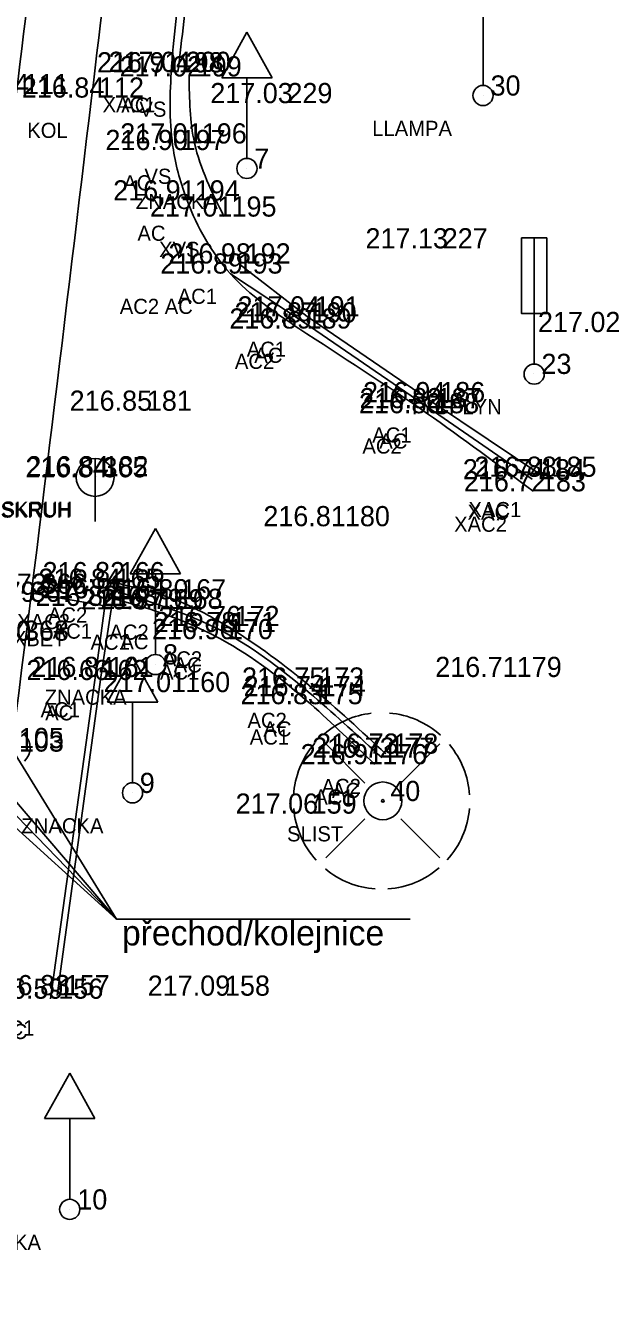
# Model space of a CAD drawing. Extents: x -471047 to -470889, y -1102859 to -1102000.
# Drawn here: x -470998.51 to -470987.08, y -1102775.7 to -1102750.38 of the extents above; entities that cross this region are included whole.
import ezdxf

# ---------------------------------------------------------------- set-up
doc = ezdxf.new("R2010")
doc.units = 0
for name, color, linetype in [('Vrstva 1', 7, 'Continuous'), ('Vrstva 11', 7, 'Continuous'), ('Vrstva 16', 7, 'Continuous'), ('Vrstva 19', 7, 'Continuous'), ('Vrstva 22', 7, 'Continuous'), ('Vrstva 23', 7, 'Continuous'), ('Vrstva 25', 7, 'Continuous'), ('Vrstva 27', 7, 'Continuous'), ('Vrstva 34', 7, 'Continuous'), ('Vrstva 35', 7, 'Continuous'), ('Vrstva 36', 7, 'Continuous'), ('Vrstva 37', 7, 'Continuous'), ('Vrstva 38', 7, 'Continuous'), ('Vrstva 5', 7, 'Continuous'), ('Vrstva 7', 7, 'Continuous'), ('Vrstva 8', 7, 'Continuous')]:
    doc.layers.add(name, color=color, linetype=linetype)

msp = doc.modelspace()

# ---------------------------------------------------------------- linework, layer by layer
at = {"layer": 'Vrstva 1'}
for points in [[(-471040.344, -1102858.385), (-471031.676, -1102846.187), (-471026.357, -1102838.629), (-471023.212, -1102833.975), (-471019.21, -1102827.465), (-471016.861, -1102823.272), (-471013.099, -1102815.912), (-471010.824, -1102810.955), (-471007.329, -1102802.292), (-471005.34, -1102796.515), (-471002.842, -1102787.838), (-471001.3, -1102780.997), (-471000.19, -1102774.713), (-470999.247, -1102768.204), (-470998.794, -1102764.784), (-470997.199, -1102751.812), (-470994.899, -1102732.807), (-470992.551, -1102713.262), (-470990.326, -1102694.887), (-470988.122, -1102676.57), (-470985.812, -1102657.305), (-470983.537, -1102638.407), (-470981.386, -1102620.622), (-470979.843, -1102608.014), (-470976.377, -1102579.253), (-470972.945, -1102550.69), (-470970.475, -1102530.206), (-470967.905, -1102508.801), (-470965.053, -1102485.131), (-470962.734, -1102465.9), (-470960.173, -1102444.812), (-470957.795, -1102425.103), (-470954.965, -1102401.839), (-470953.834, -1102392.574), (-470952.33, -1102379.985), (-470950.744, -1102366.853), (-470948.978, -1102352.106), (-470947.037, -1102335.844), (-470944.949, -1102318.462), (-470944.013, -1102310.745), (-470942.39, -1102297.267), (-470939.519, -1102273.45), (-470937.593, -1102257.43), (-470936.064, -1102244.81), (-470934.114, -1102228.634), (-470931.621, -1102207.856), (-470929.536, -1102190.857), (-470926.572, -1102166.31), (-470924.91, -1102152.663), (-470923.413, -1102140.333), (-470921.923, -1102127.669), (-470921.155, -1102120.084), (-470920.446, -1102109.574), (-470919.912, -1102099.137), (-470919.63, -1102088.981), (-470919.523, -1102081.193), (-470919.563, -1102070.395), (-470919.714, -1102064.236), (-470920.134, -1102054.704), (-470920.462, -1102047.615), (-470920.599, -1102044.52), (-470920.743, -1102041.873), (-470921.125, -1102034.455), (-470921.774, -1102030.337), (-470922.418, -1102027.787), (-470923.734, -1102023.93), (-470924.872, -1102021.434), (-470926.752, -1102018.182), (-470927.953, -1102016.45), (-470929.616, -1102014.424), (-470932.252, -1102011.756), (-470935.111, -1102009.425), (-470938.391, -1102007.371), (-470942.651, -1102005.401)], [(-471041.328, -1102857.18), (-471032.144, -1102844.242), (-471027.583, -1102837.763), (-471024.388, -1102833.028), (-471020.451, -1102826.6), (-471018.089, -1102822.378), (-471014.542, -1102815.445), (-471012.233, -1102810.418), (-471009.247, -1102803.108), (-471006.795, -1102796.098), (-471004.315, -1102787.532), (-471002.782, -1102780.723), (-471001.674, -1102774.458), (-471000.75, -1102768.095), (-471000.28, -1102764.601), (-470998.692, -1102751.741), (-470996.378, -1102732.635), (-470994.028, -1102713.058), (-470991.808, -1102694.749), (-470989.616, -1102676.447), (-470987.284, -1102657.013), (-470985.031, -1102638.272), (-470982.87, -1102620.431), (-470981.334, -1102607.933), (-470977.881, -1102579.263), (-470974.429, -1102550.492), (-470971.964, -1102530.054), (-470969.391, -1102508.607), (-470966.54, -1102484.984), (-470964.231, -1102465.853), (-470961.679, -1102444.752), (-470959.304, -1102425.078), (-470956.455, -1102401.634), (-470955.339, -1102392.489), (-470953.812, -1102379.71), (-470952.249, -1102366.808), (-470950.479, -1102352.023), (-470948.536, -1102335.868), (-470946.426, -1102318.233), (-470945.493, -1102310.531), (-470943.864, -1102297.013), (-470940.984, -1102273.071), (-470939.078, -1102257.195), (-470937.559, -1102244.684), (-470935.592, -1102228.353), (-470933.101, -1102207.653), (-470931.011, -1102190.57), (-470928.046, -1102166.021), (-470926.409, -1102152.578), (-470924.898, -1102140.121), (-470923.427, -1102127.544), (-470922.647, -1102119.826), (-470921.919, -1102109.229), (-470921.42, -1102099.134), (-470921.127, -1102089.016), (-470921.023, -1102081.453), (-470921.061, -1102070.468), (-470921.209, -1102064.314), (-470921.666, -1102053.966), (-470922.156, -1102043.345), (-470922.299, -1102039.934), (-470922.637, -1102034.36), (-470923.091, -1102031.241), (-470923.847, -1102028.247), (-470925.083, -1102024.594), (-470926.222, -1102022.086), (-470928.04, -1102018.943), (-470929.138, -1102017.357), (-470930.929, -1102015.175), (-470933.062, -1102013.049), (-470936.379, -1102010.368), (-470939.169, -1102008.662), (-470942.899, -1102006.906), (-470945.661, -1102005.908)], [(-471043.557, -1102855.955), (-471035.129, -1102844.026), (-471029.872, -1102836.499), (-471026.577, -1102831.578), (-471022.675, -1102825.415), (-471020.123, -1102821.053), (-471016.667, -1102814.59), (-471014.208, -1102809.45), (-471011.177, -1102802.451), (-471008.55, -1102795.333), (-471006.082, -1102787.209), (-471004.464, -1102780.376), (-471003.265, -1102774.167), (-471002.327, -1102767.948), (-471001.636, -1102762.527), (-471000.297, -1102751.605), (-470997.959, -1102732.524), (-470995.602, -1102712.802), (-470993.412, -1102694.623), (-470991.21, -1102676.17), (-470988.891, -1102656.857), (-470986.625, -1102638.083), (-470984.455, -1102620.195), (-470982.936, -1102607.733), (-470979.497, -1102579.223), (-470976.023, -1102550.279), (-470973.554, -1102529.822), (-470970.991, -1102508.497), (-470968.146, -1102484.787), (-470965.835, -1102465.72), (-470963.284, -1102444.529), (-470960.91, -1102424.942), (-470958.043, -1102401.343), (-470956.946, -1102392.356), (-470955.396, -1102379.408), (-470953.851, -1102366.636), (-470952.049, -1102351.733), (-470950.124, -1102335.611), (-470948.034, -1102318.083), (-470947.094, -1102310.328), (-470945.421, -1102296.51), (-470942.58, -1102272.848), (-470940.675, -1102256.948), (-470939.176, -1102244.526), (-470937.187, -1102228.174), (-470934.708, -1102207.467), (-470932.621, -1102190.433), (-470929.634, -1102165.778), (-470928.004, -1102152.415), (-470926.45, -1102139.595), (-470925.003, -1102127.418), (-470924.249, -1102119.695), (-470923.515, -1102109.093), (-470923.018, -1102099.069), (-470922.711, -1102088.911), (-470922.643, -1102081.356), (-470922.797, -1102070.414), (-470923.018, -1102064.454), (-470923.52, -1102053.203), (-470923.823, -1102047.529), (-470924.123, -1102041.506), (-470924.462, -1102037.486), (-470924.934, -1102031.904), (-470925.664, -1102028.672), (-470926.771, -1102025.506), (-470927.959, -1102022.914), (-470929.674, -1102020.028), (-470930.76, -1102018.498), (-470932.447, -1102016.478), (-470935.215, -1102013.816), (-470937.644, -1102011.98), (-470940.381, -1102010.371), (-470943.968, -1102008.669), (-470947.145, -1102007.524), (-470950.874, -1102006.74)], [(-471044.756, -1102855.056), (-471036.376, -1102843.177), (-471031.167, -1102835.741), (-471027.859, -1102830.8), (-471023.934, -1102824.593), (-471021.43, -1102820.312), (-471018.011, -1102813.91), (-471015.536, -1102808.75), (-471012.578, -1102801.897), (-471009.95, -1102794.77), (-471007.561, -1102786.914), (-471005.936, -1102780.074), (-471004.727, -1102773.818), (-471003.828, -1102767.827), (-471003.121, -1102762.345), (-471001.787, -1102751.467), (-470999.446, -1102732.348), (-470997.073, -1102712.539), (-470994.902, -1102694.521), (-470992.696, -1102676.023), (-470990.376, -1102656.68), (-470988.131, -1102638.071), (-470985.947, -1102620.018), (-470984.417, -1102607.512), (-470980.993, -1102579.08), (-470977.514, -1102550.137), (-470975.048, -1102529.649), (-470972.488, -1102508.37), (-470969.618, -1102484.508), (-470967.34, -1102465.669), (-470964.767, -1102444.39), (-470962.402, -1102424.781), (-470959.534, -1102401.193), (-470958.432, -1102392.151), (-470956.883, -1102379.208), (-470955.335, -1102366.424), (-470953.535, -1102351.506), (-470951.606, -1102335.399), (-470949.519, -1102317.94), (-470948.575, -1102310.159), (-470946.889, -1102296.144), (-470944.056, -1102272.618), (-470942.139, -1102256.659), (-470940.657, -1102244.341), (-470938.638, -1102227.749), (-470936.19, -1102207.298), (-470934.102, -1102190.255), (-470931.124, -1102165.639), (-470929.492, -1102152.254), (-470927.915, -1102139.252), (-470926.46, -1102127.103), (-470925.74, -1102119.604), (-470925.012, -1102108.913), (-470924.523, -1102099.054), (-470924.217, -1102088.866), (-470924.148, -1102081.334), (-470924.301, -1102070.391), (-470924.518, -1102064.43), (-470924.97, -1102054.435), (-470925.588, -1102041.569), (-470925.963, -1102035.313), (-470926.405, -1102032.225), (-470927.078, -1102029.198), (-470928.123, -1102026.148), (-470929.318, -1102023.558), (-470930.84, -1102020.97), (-470931.868, -1102019.515), (-470933.443, -1102017.605), (-470936.26, -1102014.885), (-470938.429, -1102013.255), (-470941.213, -1102011.639), (-470944.847, -1102009.927), (-470947.723, -1102008.912), (-470951.444, -1102008.161), (-470954.511, -1102007.931), (-470957.895, -1102008.041)]]:
    msp.add_spline(points, degree=3, dxfattribs=at)
at = {"layer": 'Vrstva 11'}
msp.add_line((-470988.416, -1102754.594), (-470988.416, -1102757.094), dxfattribs=at)
msp.add_lwpolyline([(-470988.666, -1102754.594), (-470988.166, -1102754.594), (-470988.166, -1102756.094), (-470988.666, -1102756.094)], close=True, dxfattribs=at)
msp.add_circle((-470988.416, -1102757.293), 0.2, dxfattribs=at)
at = {"layer": 'Vrstva 16'}
for p, q in [((-470991.774, -1102765.402), (-470992.55, -1102764.627)), ((-470991.064, -1102765.402), (-470990.29, -1102764.627)), ((-470991.774, -1102766.112), (-470992.55, -1102766.887)), ((-470991.064, -1102766.112), (-470990.29, -1102766.887))]:
    msp.add_line(p, q, dxfattribs=at)
for radius in [0.375, 0.025, 0.025]:
    msp.add_circle((-470991.419, -1102765.757), radius, dxfattribs=at)
for start, end in [(96.7144, 130.447), (48.1897, 84.9117), (139.23, 176.4602), (3.8615, 39.6013), (184.9408, 222.2827), (318.1086, 355.0481), (230.4703, 265.8356), (274.1732, 310.7861)]:
    msp.add_arc((-470991.444, -1102765.757), 1.75, start, end, dxfattribs=at)
at = {"layer": 'Vrstva 19'}
for p, q in [((-470994.116, -1102750.515), (-470994.616, -1102751.415)), ((-470994.116, -1102750.515), (-470993.616, -1102751.415)), ((-470993.616, -1102751.415), (-470994.616, -1102751.415)), ((-470994.116, -1102751.415), (-470994.116, -1102753.015)), ((-470995.931, -1102760.353), (-470996.431, -1102761.253)), ((-470995.931, -1102760.353), (-470995.431, -1102761.253)), ((-470995.431, -1102761.253), (-470996.431, -1102761.253)), ((-470995.931, -1102761.253), (-470995.931, -1102762.853)), ((-470996.385, -1102762.897), (-470996.885, -1102763.797)), ((-470996.385, -1102762.897), (-470995.885, -1102763.797)), ((-470995.885, -1102763.797), (-470996.885, -1102763.797)), ((-470996.385, -1102763.797), (-470996.385, -1102765.397)), ((-470997.632, -1102771.157), (-470998.132, -1102772.057)), ((-470997.632, -1102771.157), (-470997.132, -1102772.057)), ((-470997.132, -1102772.057), (-470998.132, -1102772.057)), ((-470997.632, -1102772.057), (-470997.632, -1102773.657))]:
    msp.add_line(p, q, dxfattribs=at)
for centre in [(-470994.116, -1102753.215), (-470995.931, -1102763.053), (-470996.385, -1102765.597), (-470997.632, -1102773.857)]:
    msp.add_circle(centre, 0.2, dxfattribs=at)
at = {"layer": 'Vrstva 22'}
for p, q in [((-470996.706, -1102768.099), (-471003.11, -1102762.29)), ((-470996.706, -1102768.099), (-471001.617, -1102762.368)), ((-470996.706, -1102768.099), (-471000.259, -1102764.436)), ((-470996.706, -1102768.099), (-470998.79, -1102764.71)), ((-470990.876, -1102768.099), (-470996.706, -1102768.099))]:
    msp.add_line(p, q, dxfattribs=at)
at = {"layer": 'Vrstva 23'}
msp.add_line((-470989.431, -1102749.069), (-470989.431, -1102751.569), dxfattribs=at)
msp.add_circle((-470989.431, -1102751.769), 0.2, dxfattribs=at)
at = {"layer": 'Vrstva 25'}
for q in [(-470997.128, -1102758.968), (-470997.128, -1102760.218)]:
    msp.add_line((-470997.128, -1102759.718), q, dxfattribs=at)
msp.add_circle((-470997.128, -1102759.343), 0.375, dxfattribs=at)
at = {"layer": 'Vrstva 27'}
msp.add_spline([(-470995.263, -1102751.389), (-470995.155, -1102752.716), (-470994.573, -1102754.166)], degree=3, dxfattribs=at)
at = {"layer": 'Vrstva 34'}
for p, q in [((-470995.62, -1102751.31), (-470995.62, -1102751.31)), ((-470995.48, -1102751.3), (-470995.48, -1102751.3)), ((-470995.26, -1102751.39), (-470995.26, -1102751.39)), ((-470997.2, -1102751.81), (-470997.2, -1102751.81)), ((-470993.46, -1102751.92), (-470993.46, -1102751.92)), ((-470989.43, -1102751.77), (-470989.43, -1102751.77)), ((-470995.16, -1102752.72), (-470995.16, -1102752.72)), ((-470995.58, -1102752.85), (-470995.58, -1102752.85)), ((-470994.12, -1102753.22), (-470994.12, -1102753.22)), ((-470995.3, -1102753.85), (-470995.3, -1102753.85)), ((-470994.57, -1102754.17), (-470994.57, -1102754.17)), ((-470990.38, -1102754.8), (-470990.38, -1102754.8)), ((-470994.29, -1102755.1), (-470994.29, -1102755.1)), ((-470994.45, -1102755.3), (-470994.45, -1102755.3)), ((-470992.98, -1102756.27), (-470992.98, -1102756.27)), ((-470992.92, -1102756.15), (-470992.92, -1102756.15)), ((-470993.08, -1102756.39), (-470993.08, -1102756.39)), ((-470988.42, -1102757.29), (-470988.42, -1102757.29)), ((-470996.25, -1102758.02), (-470996.25, -1102758.02)), ((-470990.5, -1102757.97), (-470990.5, -1102757.97)), ((-470990.43, -1102757.85), (-470990.43, -1102757.85)), ((-470990.55, -1102758.07), (-470990.55, -1102758.07)), ((-470997.11, -1102759.32), (-470997.11, -1102759.32)), ((-470997.13, -1102759.34), (-470997.13, -1102759.34)), ((-470988.45, -1102759.38), (-470988.45, -1102759.38)), ((-470988.22, -1102759.33), (-470988.22, -1102759.33)), ((-470988.43, -1102759.62), (-470988.43, -1102759.62)), ((-470992.32, -1102760.31), (-470992.32, -1102760.31)), ((-470996.87, -1102761.55), (-470996.87, -1102761.55)), ((-470996.79, -1102761.42), (-470996.79, -1102761.42)), ((-470998.34, -1102761.65), (-470998.34, -1102761.65)), ((-470996.77, -1102761.74), (-470996.77, -1102761.74)), ((-470995.57, -1102761.76), (-470995.57, -1102761.76)), ((-470996.93, -1102761.89), (-470996.93, -1102761.89)), ((-470996.02, -1102761.96), (-470996.02, -1102761.96)), ((-470995.64, -1102761.95), (-470995.64, -1102761.95)), ((-470994.51, -1102762.29), (-470994.51, -1102762.29)), ((-470994.64, -1102762.55), (-470994.64, -1102762.55)), ((-470994.58, -1102762.41), (-470994.58, -1102762.41)), ((-470995.93, -1102763.05), (-470995.93, -1102763.05)), ((-470997.13, -1102763.36), (-470997.13, -1102763.36)), ((-470997.01, -1102763.3), (-470997.01, -1102763.3)), ((-470988.91, -1102763.3), (-470988.91, -1102763.3)), ((-470995.49, -1102763.6), (-470995.49, -1102763.6)), ((-470992.83, -1102763.51), (-470992.83, -1102763.51)), ((-470992.86, -1102763.84), (-470992.86, -1102763.84)), ((-470992.8, -1102763.68), (-470992.8, -1102763.68)), ((-470991.36, -1102764.82), (-470991.36, -1102764.82)), ((-470991.58, -1102765.03), (-470991.58, -1102765.03)), ((-470991.44, -1102764.9), (-470991.44, -1102764.9)), ((-470996.39, -1102765.6), (-470996.39, -1102765.6)), ((-470991.42, -1102765.76), (-470991.42, -1102765.76)), ((-470992.98, -1102766.01), (-470992.98, -1102766.01)), ((-470998.01, -1102769.68), (-470998.01, -1102769.68)), ((-470997.88, -1102769.61), (-470997.88, -1102769.61)), ((-470994.7, -1102769.62), (-470994.7, -1102769.62)), ((-470997.63, -1102773.86), (-470997.63, -1102773.86))]:
    msp.add_line(p, q, dxfattribs=at)
at = {"layer": 'Vrstva 37'}
msp.add_arc((-470998.794, -1102764.705), 0.375, 315, 44.9643, dxfattribs=at)
at = {"layer": 'Vrstva 5'}
msp.add_line((-470996.874, -1102761.553), (-470996.787, -1102761.42), dxfattribs=at)
msp.add_spline([(-470996.787, -1102761.42), (-470995.571, -1102761.757), (-470994.505, -1102762.295), (-470992.832, -1102763.507), (-470991.362, -1102764.823)], degree=3, dxfattribs=at)
at = {"layer": 'Vrstva 7'}
for p, q in [((-470992.921, -1102756.153), (-470994.291, -1102755.096)), ((-470990.434, -1102757.852), (-470992.921, -1102756.153)), ((-470988.225, -1102759.332), (-470990.434, -1102757.852)), ((-470997.014, -1102763.3), (-470996.774, -1102761.74)), ((-470997.878, -1102769.614), (-470997.014, -1102763.3))]:
    msp.add_line(p, q, dxfattribs=at)
for points in [[(-470995.485, -1102751.298), (-470995.245, -1102749.299), (-470995, -1102748.118), (-470994.42, -1102747.103), (-470993.545, -1102745.883), (-470992.76, -1102745.296), (-470991.787, -1102744.859), (-470990.354, -1102744.753), (-470989.519, -1102744.827), (-470984.984, -1102745.405), (-470980.354, -1102745.97)], [(-470996.774, -1102761.74), (-470996.018, -1102761.962), (-470994.637, -1102762.546), (-470992.856, -1102763.835), (-470991.582, -1102765.032)]]:
    msp.add_spline(points, degree=3, dxfattribs=at)
at = {"layer": 'Vrstva 8'}
for p, q in [((-470992.977, -1102756.27), (-470994.445, -1102755.303)), ((-470990.497, -1102757.966), (-470992.977, -1102756.27)), ((-470988.453, -1102759.379), (-470990.497, -1102757.966)), ((-470996.934, -1102761.889), (-470996.874, -1102761.553)), ((-470996.934, -1102761.889), (-470998.341, -1102761.645)), ((-470997.131, -1102763.361), (-470996.934, -1102761.889)), ((-470998.013, -1102769.684), (-470997.131, -1102763.361))]:
    msp.add_line(p, q, dxfattribs=at)
for points in [[(-470988.433, -1102759.618), (-470990.551, -1102758.066), (-470993.084, -1102756.387), (-470994.445, -1102755.303), (-470995.302, -1102753.85), (-470995.576, -1102752.849), (-470995.618, -1102751.314), (-470995.393, -1102749.29), (-470995.121, -1102748.087), (-470994.545, -1102747.022), (-470993.624, -1102745.802), (-470992.84, -1102745.206), (-470991.801, -1102744.75)], [(-470996.874, -1102761.553), (-470995.636, -1102761.949), (-470994.579, -1102762.406), (-470992.798, -1102763.682), (-470991.438, -1102764.899)]]:
    msp.add_spline(points, degree=3, dxfattribs=at)

# ---------------------------------------------------------------- texts
at = {"layer": 'Vrstva 22'}
msp.add_text('přechod/kolejnice', height=0.5, dxfattribs=at).set_placement((-470996.596, -1102768.624))
at = {"layer": 'Vrstva 35'}
for s, p in [('XAC1', (-470996.98, -1102752.1)), ('AC', (-470996.609, -1102752.11)), ('VS', (-470996.249, -1102752.19)), ('KOL', (-470998.475, -1102752.61)), ('LLAMPA', (-470991.63, -1102752.57)), ('VS', (-470996.149, -1102753.52)), ('AC', (-470996.569, -1102753.65)), ('ZNACKA', (-470996.32, -1102754.02)), ('AC', (-470996.289, -1102754.65)), ('XVS', (-470995.859, -1102754.97)), ('AC1', (-470995.49, -1102755.9)), ('AC2 AC', (-470996.639, -1102756.1)), ('AC1', (-470994.12, -1102756.95)), ('AC', (-470993.969, -1102757.07)), ('AC2', (-470994.355, -1102757.19)), ('TYCPLYN', (-470990.909, -1102758.09)), ('AC2', (-470991.825, -1102758.87)), ('AC1', (-470991.63, -1102758.65)), ('AC', (-470991.489, -1102758.77)), ('SKRUH', (-470998.985, -1102760.12)), ('XAC1', (-470989.72, -1102760.13)), ('SKRUH', (-470999.005, -1102760.14)), ('XAC', (-470989.739, -1102760.18)), ('XAC2', (-470990.005, -1102760.42)), ('AC XAC2', (-470999.345, -1102762.35)), ('AC2', (-470998.065, -1102762.22)), ('AC1', (-470997.97, -1102762.54)), ('AC2', (-470996.845, -1102762.56)), ('AC XBET', (-470999.43, -1102762.69)), ('AC1', (-470997.22, -1102762.76)), ('AC', (-470996.629, -1102762.75)), ('AC2', (-470995.785, -1102763.09)), ('AC1', (-470995.84, -1102763.35)), ('AC', (-470995.569, -1102763.21)), ('ZNACKA', (-470998.13, -1102763.85)), ('AC1', (-470998.21, -1102764.1)), ('AC', (-470998.119, -1102764.16)), ('AC2', (-470994.105, -1102764.31)), ('AC1', (-470994.06, -1102764.64)), ('AC', (-470993.789, -1102764.48)), ('AC2', (-470992.635, -1102765.62)), ('AC', (-470992.429, -1102765.7)), ('AC1', (-470992.78, -1102765.83)), ('ZNACKA', (-470998.59, -1102766.4)), ('SLIST', (-470993.32, -1102766.56)), ('XAC1', (-470999.38, -1102770.41)), ('XAC', (-470999.299, -1102770.48)), ('ZNACKA', (-470999.83, -1102774.66))]:
    msp.add_text(s, height=0.3, dxfattribs=at).set_placement(p)
at = {"layer": 'Vrstva 36'}
for s, p in [(' 198', (-470995.62, -1102751.31)), (' 200', (-470995.48, -1102751.3)), (' 199', (-470995.26, -1102751.39)), (' 111', (-470998.69, -1102751.74)), (' 112', (-470997.2, -1102751.81)), (' 30', (-470989.43, -1102751.77)), (' 229', (-470993.46, -1102751.92)), (' 197', (-470995.58, -1102752.85)), (' 196', (-470995.16, -1102752.72)), (' 7', (-470994.12, -1102753.22)), (' 194', (-470995.3, -1102753.85)), (' 195', (-470994.57, -1102754.17)), (' 227', (-470990.38, -1102754.8)), (' 192', (-470994.29, -1102755.1)), (' 193', (-470994.45, -1102755.3)), (' 191', (-470992.92, -1102756.15)), (' 189', (-470993.08, -1102756.39)), (' 190', (-470992.98, -1102756.27)), (' 23', (-470988.42, -1102757.29)), (' 186', (-470990.43, -1102757.85)), (' 181', (-470996.25, -1102758.02)), (' 188', (-470990.55, -1102758.07)), (' 187', (-470990.5, -1102757.97)), (' 365', (-470997.13, -1102759.34)), (' 182', (-470997.11, -1102759.32)), (' 184', (-470988.45, -1102759.38)), (' 185', (-470988.22, -1102759.33)), (' 183', (-470988.43, -1102759.62)), (' 180', (-470992.32, -1102760.31)), (' 166', (-470996.79, -1102761.42)), (' 366', (-470998.34, -1102761.65)), (' 165', (-470996.87, -1102761.55)), (' 164', (-470996.77, -1102761.74)), (' 367', (-470998.56, -1102761.81)), (' 163', (-470996.93, -1102761.89)), (' 169', (-470996.02, -1102761.96)), (' 168', (-470995.64, -1102761.95)), (' 167', (-470995.57, -1102761.76)), (' 171', (-470994.58, -1102762.41)), (' 172', (-470994.51, -1102762.29)), (' 368', (-470998.69, -1102762.58)), (' 170', (-470994.64, -1102762.55)), (' 8', (-470995.93, -1102763.05)), (' 162', (-470997.13, -1102763.36)), (' 161', (-470997.01, -1102763.3)), (' 173', (-470992.83, -1102763.51)), (' 179', (-470988.91, -1102763.3)), (' 160', (-470995.49, -1102763.6)), (' 174', (-470992.8, -1102763.68)), (' 175', (-470992.86, -1102763.84)), (' 105', (-470998.79, -1102764.71)), (' 103', (-470998.79, -1102764.78)), (' 176', (-470991.58, -1102765.03)), (' 177', (-470991.44, -1102764.9)), (' 178', (-470991.36, -1102764.82)), (' 9', (-470996.39, -1102765.6)), (' 40', (-470991.42, -1102765.76)), (' 159', (-470992.98, -1102766.01)), (' 156', (-470998.01, -1102769.68)), (' 157', (-470997.88, -1102769.61)), (' 158', (-470994.7, -1102769.62)), (' 10', (-470997.63, -1102773.86))]:
    msp.add_text(s, height=0.4, dxfattribs=at).set_placement(p)
at = {"layer": 'Vrstva 38'}
for s, p in [('216.91 ', (-470997.09, -1102751.31)), ('217.04 ', (-470996.862, -1102751.3)), ('217.02 ', (-470996.641, -1102751.39)), ('216.84 ', (-471000.072, -1102751.74)), ('216.84 ', (-470998.582, -1102751.81)), ('217.03 ', (-470994.843, -1102751.92)), ('216.90 ', (-470996.923, -1102752.85)), ('217.01 ', (-470996.63, -1102752.72)), ('216.91 ', (-470996.77, -1102753.85)), ('217.01 ', (-470996.04, -1102754.17)), ('217.13 ', (-470991.763, -1102754.8)), ('216.98 ', (-470995.674, -1102755.1)), ('216.89 ', (-470995.834, -1102755.3)), ('217.04 ', (-470994.302, -1102756.15)), ('216.89 ', (-470994.464, -1102756.39)), ('216.87 ', (-470994.363, -1102756.27)), ('217.02 ', (-470988.341, -1102756.46)), ('216.94 ', (-470991.812, -1102757.85)), ('216.85 ', (-470997.634, -1102758.02)), ('216.80 ', (-470991.893, -1102758.07)), ('216.82 ', (-470991.881, -1102757.97)), ('216.84 ', (-470998.512, -1102759.34)), ('216.84 ', (-470998.492, -1102759.32)), ('216.74 ', (-470989.832, -1102759.38)), ('216.88 ', (-470989.604, -1102759.33)), ('216.72 ', (-470989.811, -1102759.62)), ('216.81 ', (-470993.79, -1102760.31)), ('216.82 ', (-470998.171, -1102761.42)), ('216.73 ', (-470999.723, -1102761.65)), ('216.84 ', (-470998.252, -1102761.55)), ('216.85 ', (-470998.154, -1102761.74)), ('216.79 ', (-470999.944, -1102761.81)), ('216.82 ', (-470998.311, -1102761.89)), ('216.97 ', (-470997.403, -1102761.96)), ('216.79 ', (-470997.024, -1102761.95)), ('216.80 ', (-470996.913, -1102761.76)), ('216.78 ', (-470995.964, -1102762.41)), ('216.76 ', (-470995.87, -1102762.29)), ('216.60 ', (-471000.033, -1102762.58)), ('216.96 ', (-470996, -1102762.55)), ('216.66 ', (-470998.49, -1102763.36)), ('216.84 ', (-470998.392, -1102763.3)), ('216.75 ', (-470994.214, -1102763.51)), ('216.71 ', (-470990.38, -1102763.3)), ('217.01 ', (-470996.96, -1102763.6)), ('216.74 ', (-470994.182, -1102763.68)), ('216.83 ', (-470994.243, -1102763.84)), ('216.91 ', (-470993.05, -1102765.03)), ('216.72 ', (-470992.821, -1102764.9)), ('216.73 ', (-470992.743, -1102764.82)), ('217.06 ', (-470994.34, -1102766.01)), ('216.59 ', (-470999.394, -1102769.68)), ('216.83 ', (-470999.263, -1102769.61)), ('217.09 ', (-470996.084, -1102769.62))]:
    msp.add_text(s, height=0.4, dxfattribs=at).set_placement(p)

doc.saveas('drawing.dxf')
